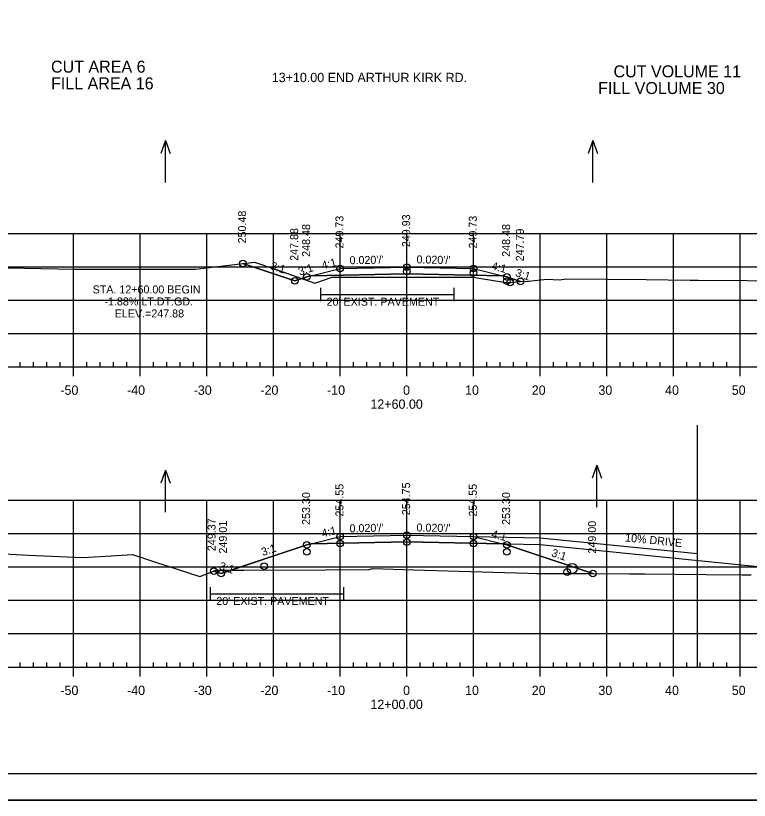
# Model space of a CAD drawing. Extents: x 1365647 to 1367999, y 387113 to 400173.
# Drawn here: x 1367696 to 1367806.1, y 387326.8 to 387444.4 of the extents above; entities that cross this region are included whole.
import ezdxf

# ---------------------------------------------------------------- set-up
doc = ezdxf.new("R2010")
doc.units = 0
for name, color, linetype in [('R_Alt Surface', 7, 'Continuous'), ('R_Axis', 7, 'Continuous'), ('R_Axis Annot', 7, 'Continuous'), ('R_Border', 7, 'Continuous'), ('R_Contours', 7, 'Continuous'), ('R_Dimension', 7, 'Continuous'), ('R_Drive', 7, 'Continuous'), ('R_Exist Surface', 7, 'Continuous'), ('R_Fin Surface', 7, 'Continuous'), ('R_Fin Surface Annot', 7, 'Continuous'), ('R_Grid', 7, 'Continuous'), ('R_No Plot', 7, 'Continuous'), ('R_Water', 7, 'Continuous'), ('R_Water Annot', 7, 'Continuous'), ('R_Xsect Elev', 7, 'Continuous'), ('R_Xsect Slope', 7, 'Continuous')]:
    doc.layers.add(name, color=color, linetype=linetype)

msp = doc.modelspace()

# ---------------------------------------------------------------- linework, layer by layer
at = {"layer": 'R_Alt Surface'}
for points in [[(1367740.33, 387405.42), (1367754.68, 387405.71), (1367769.03, 387405.42)], [(1367740.33, 387365.24), (1367754.68, 387365.53), (1367769.03, 387365.24)]]:
    msp.add_lwpolyline(points, dxfattribs=at)
at = {"layer": 'R_Axis'}
for p, q in [((1367696.68, 387391.78), (1367696.68, 387392.48)), ((1367698.68, 387391.78), (1367698.68, 387392.48)), ((1367700.68, 387391.78), (1367700.68, 387392.48)), ((1367702.68, 387391.78), (1367702.68, 387392.48)), ((1367706.68, 387391.78), (1367706.68, 387392.48)), ((1367708.68, 387391.78), (1367708.68, 387392.48)), ((1367710.68, 387391.78), (1367710.68, 387392.48)), ((1367712.68, 387391.78), (1367712.68, 387392.48)), ((1367716.68, 387391.78), (1367716.68, 387392.48)), ((1367718.68, 387391.78), (1367718.68, 387392.48)), ((1367720.68, 387391.78), (1367720.68, 387392.48)), ((1367722.68, 387391.78), (1367722.68, 387392.48)), ((1367726.68, 387391.78), (1367726.68, 387392.48)), ((1367728.68, 387391.78), (1367728.68, 387392.48)), ((1367730.68, 387391.78), (1367730.68, 387392.48)), ((1367732.68, 387391.78), (1367732.68, 387392.48)), ((1367736.68, 387391.78), (1367736.68, 387392.48)), ((1367738.68, 387391.78), (1367738.68, 387392.48)), ((1367740.68, 387391.78), (1367740.68, 387392.48)), ((1367742.68, 387391.78), (1367742.68, 387392.48)), ((1367746.68, 387391.78), (1367746.68, 387392.48)), ((1367748.68, 387391.78), (1367748.68, 387392.48)), ((1367750.68, 387391.78), (1367750.68, 387392.48)), ((1367752.68, 387391.78), (1367752.68, 387392.48)), ((1367756.68, 387391.78), (1367756.68, 387392.48)), ((1367758.68, 387391.78), (1367758.68, 387392.48)), ((1367760.68, 387391.78), (1367760.68, 387392.48)), ((1367762.68, 387391.78), (1367762.68, 387392.48)), ((1367766.68, 387391.78), (1367766.68, 387392.48)), ((1367768.68, 387391.78), (1367768.68, 387392.48)), ((1367770.68, 387391.78), (1367770.68, 387392.48)), ((1367772.68, 387391.78), (1367772.68, 387392.48)), ((1367776.68, 387391.78), (1367776.68, 387392.48)), ((1367778.68, 387391.78), (1367778.68, 387392.48)), ((1367780.68, 387391.78), (1367780.68, 387392.48)), ((1367782.68, 387391.78), (1367782.68, 387392.48)), ((1367786.68, 387391.78), (1367786.68, 387392.48)), ((1367788.68, 387391.78), (1367788.68, 387392.48)), ((1367790.68, 387391.78), (1367790.68, 387392.48)), ((1367792.68, 387391.78), (1367792.68, 387392.48)), ((1367796.68, 387391.78), (1367796.68, 387392.48)), ((1367798.68, 387391.78), (1367798.68, 387392.48)), ((1367800.68, 387391.78), (1367800.68, 387392.48)), ((1367802.68, 387391.78), (1367802.68, 387392.48)), ((1367609.68, 387391.78), (1367899.68, 387391.78)), ((1367704.68, 387390.38), (1367704.68, 387391.78)), ((1367714.68, 387390.38), (1367714.68, 387391.78)), ((1367724.68, 387390.38), (1367724.68, 387391.78)), ((1367734.68, 387390.38), (1367734.68, 387391.78)), ((1367744.68, 387390.38), (1367744.68, 387391.78)), ((1367754.68, 387390.38), (1367754.68, 387391.78)), ((1367764.68, 387390.38), (1367764.68, 387391.78)), ((1367774.68, 387390.38), (1367774.68, 387391.78)), ((1367784.68, 387390.38), (1367784.68, 387391.78)), ((1367794.68, 387390.38), (1367794.68, 387391.78)), ((1367804.68, 387390.38), (1367804.68, 387391.78)), ((1367609.68, 387346.78), (1367899.68, 387346.78)), ((1367696.68, 387346.78), (1367696.68, 387347.48)), ((1367698.68, 387346.78), (1367698.68, 387347.48)), ((1367700.68, 387346.78), (1367700.68, 387347.48)), ((1367702.68, 387346.78), (1367702.68, 387347.48)), ((1367704.68, 387345.38), (1367704.68, 387346.78)), ((1367706.68, 387346.78), (1367706.68, 387347.48)), ((1367708.68, 387346.78), (1367708.68, 387347.48)), ((1367710.68, 387346.78), (1367710.68, 387347.48)), ((1367712.68, 387346.78), (1367712.68, 387347.48)), ((1367714.68, 387345.38), (1367714.68, 387346.78)), ((1367716.68, 387346.78), (1367716.68, 387347.48)), ((1367718.68, 387346.78), (1367718.68, 387347.48)), ((1367720.68, 387346.78), (1367720.68, 387347.48)), ((1367722.68, 387346.78), (1367722.68, 387347.48)), ((1367724.68, 387345.38), (1367724.68, 387346.78)), ((1367726.68, 387346.78), (1367726.68, 387347.48)), ((1367728.68, 387346.78), (1367728.68, 387347.48)), ((1367730.68, 387346.78), (1367730.68, 387347.48)), ((1367732.68, 387346.78), (1367732.68, 387347.48)), ((1367734.68, 387345.38), (1367734.68, 387346.78)), ((1367736.68, 387346.78), (1367736.68, 387347.48)), ((1367738.68, 387346.78), (1367738.68, 387347.48)), ((1367740.68, 387346.78), (1367740.68, 387347.48)), ((1367742.68, 387346.78), (1367742.68, 387347.48)), ((1367744.68, 387345.38), (1367744.68, 387346.78)), ((1367746.68, 387346.78), (1367746.68, 387347.48)), ((1367748.68, 387346.78), (1367748.68, 387347.48)), ((1367750.68, 387346.78), (1367750.68, 387347.48)), ((1367752.68, 387346.78), (1367752.68, 387347.48)), ((1367754.68, 387345.38), (1367754.68, 387346.78)), ((1367756.68, 387346.78), (1367756.68, 387347.48)), ((1367758.68, 387346.78), (1367758.68, 387347.48)), ((1367760.68, 387346.78), (1367760.68, 387347.48)), ((1367762.68, 387346.78), (1367762.68, 387347.48)), ((1367764.68, 387345.38), (1367764.68, 387346.78)), ((1367766.68, 387346.78), (1367766.68, 387347.48)), ((1367768.68, 387346.78), (1367768.68, 387347.48)), ((1367770.68, 387346.78), (1367770.68, 387347.48)), ((1367772.68, 387346.78), (1367772.68, 387347.48)), ((1367774.68, 387345.38), (1367774.68, 387346.78)), ((1367776.68, 387346.78), (1367776.68, 387347.48)), ((1367778.68, 387346.78), (1367778.68, 387347.48)), ((1367780.68, 387346.78), (1367780.68, 387347.48)), ((1367782.68, 387346.78), (1367782.68, 387347.48)), ((1367784.68, 387345.38), (1367784.68, 387346.78)), ((1367786.68, 387346.78), (1367786.68, 387347.48)), ((1367788.68, 387346.78), (1367788.68, 387347.48)), ((1367790.68, 387346.78), (1367790.68, 387347.48)), ((1367792.68, 387346.78), (1367792.68, 387347.48)), ((1367794.68, 387345.38), (1367794.68, 387346.78)), ((1367796.68, 387346.78), (1367796.68, 387347.48)), ((1367798.68, 387346.78), (1367798.68, 387347.48)), ((1367800.68, 387346.78), (1367800.68, 387347.48)), ((1367802.68, 387346.78), (1367802.68, 387347.48)), ((1367804.68, 387345.38), (1367804.68, 387346.78))]:
    msp.add_line(p, q, dxfattribs=at)
at = {"layer": 'R_Border'}
msp.add_line((1367912.86, 387330.78), (1367596.68, 387330.78), dxfattribs=at)
at = {"layer": 'R_Contours'}
for points in [[(1367730.08, 387407.27), (1367731.83, 387407.48), (1367734.96, 387406.41), (1367738.95, 387405.02), (1367737.89, 387404.66)], [(1367738.95, 387405.02), (1367740.91, 387404.33), (1367742.48, 387404.86), (1367743.45, 387405.2), (1367759.28, 387405.19), (1367764.67, 387405.19), (1367765.52, 387405.06), (1367767.7, 387404.71), (1367769.57, 387404.42), (1367769.99, 387404.43), (1367771.62, 387404.57), (1367771.74, 387404.58), (1367769.68, 387405.26), (1367769.03, 387405.42), (1367754.68, 387405.71), (1367740.33, 387405.42), (1367739.68, 387405.26)], [(1367728.3, 387361.29), (1367730.22, 387361.3), (1367742.48, 387361.37), (1367749.05, 387361.38), (1367749.59, 387361.55), (1367755.72, 387361.35), (1367757.37, 387361.3), (1367772.86, 387360.87), (1367774.08, 387360.82), (1367774.94, 387360.81), (1367779.85, 387360.8), (1367782.57, 387360.79), (1367781.37, 387361.18), (1367769.68, 387365.08), (1367769.03, 387365.24), (1367754.68, 387365.53), (1367740.33, 387365.24), (1367739.68, 387365.08)], [(1367725.74, 387361.15), (1367725.82, 387361.18), (1367726.06, 387361.28), (1367728.3, 387361.29), (1367726.82, 387360.79)]]:
    msp.add_lwpolyline(points, close=True, dxfattribs=at)
at = {"layer": 'R_Dimension'}
msp.add_circle((1367779.47, 387361.55), 0.75, dxfattribs=at)
at = {"layer": 'R_Drive'}
for p, q in [((1367764.68, 387366.33), (1367774.68, 387366.13)), ((1367774.68, 387366.13), (1367798.28, 387363.77))]:
    msp.add_line(p, q, dxfattribs=at)
at = {"layer": 'R_Exist Surface'}
for points in [[(1367687.39, 387406.78), (1367704.79, 387406.39), (1367722.45, 387406.42), (1367722.98, 387406.42), (1367723.39, 387406.46), (1367731.83, 387407.48), (1367734.96, 387406.41), (1367740.91, 387404.33), (1367742.48, 387404.86), (1367743.45, 387405.2), (1367759.28, 387405.19), (1367764.67, 387405.19), (1367765.52, 387405.06), (1367767.7, 387404.71), (1367769.57, 387404.42), (1367769.99, 387404.43), (1367771.62, 387404.57), (1367772.93, 387404.59), (1367775.68, 387404.92), (1367777.58, 387404.83), (1367778.66, 387404.98), (1367790.56, 387404.84), (1367797.18, 387404.75), (1367798.4, 387404.75), (1367805.73, 387404.71), (1367816.54, 387404.66)], [(1367680.44, 387364.48), (1367697.92, 387363.55), (1367706.05, 387363.21), (1367709.54, 387363.38), (1367713.56, 387363.62), (1367716.82, 387362.53), (1367723.63, 387360.35), (1367725.82, 387361.18), (1367726.06, 387361.28), (1367730.22, 387361.3), (1367742.48, 387361.37), (1367749.05, 387361.38), (1367749.59, 387361.55), (1367749.6, 387361.55), (1367755.72, 387361.35), (1367757.37, 387361.3), (1367772.86, 387360.87), (1367774.08, 387360.82), (1367774.94, 387360.81), (1367779.85, 387360.8), (1367788.09, 387360.76), (1367790.36, 387360.73), (1367799.55, 387360.67), (1367804.97, 387360.59), (1367806.35, 387360.61)]]:
    msp.add_lwpolyline(points, dxfattribs=at)
at = {"layer": 'R_Fin Surface'}
for points in [[(1367730.08, 387407.27), (1367737.89, 387404.66), (1367739.68, 387405.26), (1367740.33, 387405.42), (1367744.68, 387406.51), (1367754.68, 387406.71), (1367764.68, 387406.51), (1367769.03, 387405.42), (1367769.68, 387405.26), (1367771.74, 387404.58)], [(1367725.74, 387361.15), (1367726.82, 387360.79), (1367739.68, 387365.08), (1367740.33, 387365.24), (1367744.68, 387366.33), (1367754.68, 387366.53), (1367764.68, 387366.33), (1367769.03, 387365.24), (1367769.68, 387365.08), (1367781.37, 387361.18), (1367782.57, 387360.79)]]:
    msp.add_lwpolyline(points, dxfattribs=at)
at = {"layer": 'R_Grid'}
for p, q in [((1367609.68, 387411.78), (1367899.68, 387411.78)), ((1367704.68, 387391.78), (1367704.68, 387411.78)), ((1367714.68, 387391.78), (1367714.68, 387411.78)), ((1367724.68, 387391.78), (1367724.68, 387411.78)), ((1367734.68, 387391.78), (1367734.68, 387411.78)), ((1367744.68, 387391.78), (1367744.68, 387411.78)), ((1367754.68, 387391.78), (1367754.68, 387411.78)), ((1367764.68, 387391.78), (1367764.68, 387411.78)), ((1367774.68, 387391.78), (1367774.68, 387411.78)), ((1367784.68, 387391.78), (1367784.68, 387411.78)), ((1367794.68, 387391.78), (1367794.68, 387411.78)), ((1367804.68, 387391.78), (1367804.68, 387411.78)), ((1367609.68, 387406.78), (1367899.68, 387406.78)), ((1367609.68, 387401.78), (1367899.68, 387401.78)), ((1367609.68, 387396.78), (1367899.68, 387396.78)), ((1367609.68, 387391.78), (1367899.68, 387391.78)), ((1367609.68, 387371.78), (1367899.68, 387371.78)), ((1367609.68, 387371.78), (1367899.68, 387371.78)), ((1367704.68, 387346.78), (1367704.68, 387371.78)), ((1367704.68, 387346.78), (1367704.68, 387371.78)), ((1367714.68, 387346.78), (1367714.68, 387371.78)), ((1367714.68, 387346.78), (1367714.68, 387371.78)), ((1367724.68, 387346.78), (1367724.68, 387371.78)), ((1367724.68, 387346.78), (1367724.68, 387371.78)), ((1367734.68, 387346.78), (1367734.68, 387371.78)), ((1367734.68, 387346.78), (1367734.68, 387371.78)), ((1367744.68, 387346.78), (1367744.68, 387371.78)), ((1367744.68, 387346.78), (1367744.68, 387371.78)), ((1367754.68, 387346.78), (1367754.68, 387371.78)), ((1367754.68, 387346.78), (1367754.68, 387371.78)), ((1367764.68, 387346.78), (1367764.68, 387371.78)), ((1367764.68, 387346.78), (1367764.68, 387371.78)), ((1367774.68, 387346.78), (1367774.68, 387371.78)), ((1367774.68, 387346.78), (1367774.68, 387371.78)), ((1367784.68, 387346.78), (1367784.68, 387371.78)), ((1367784.68, 387346.78), (1367784.68, 387371.78)), ((1367794.68, 387346.78), (1367794.68, 387371.78)), ((1367794.68, 387346.78), (1367794.68, 387371.78)), ((1367804.68, 387346.78), (1367804.68, 387371.78)), ((1367804.68, 387346.78), (1367804.68, 387371.78)), ((1367609.68, 387366.78), (1367899.68, 387366.78)), ((1367609.68, 387366.78), (1367899.68, 387366.78)), ((1367609.68, 387361.78), (1367899.68, 387361.78)), ((1367609.68, 387361.78), (1367899.68, 387361.78)), ((1367609.68, 387356.78), (1367899.68, 387356.78)), ((1367609.68, 387356.78), (1367899.68, 387356.78)), ((1367609.68, 387351.78), (1367899.68, 387351.78)), ((1367609.68, 387351.78), (1367899.68, 387351.78)), ((1367609.68, 387346.78), (1367899.68, 387346.78)), ((1367609.68, 387346.78), (1367899.68, 387346.78))]:
    msp.add_line(p, q, dxfattribs=at)
at = {"layer": 'R_No Plot'}
for p, q in [((1367774.68, 387365.08), (1367764.68, 387365.28)), ((1367818.2, 387360.72), (1367774.68, 387365.08)), ((1367584.28, 387326.81), (1367917.62, 387326.81))]:
    msp.add_line(p, q, dxfattribs=at)
msp.add_lwpolyline([(1367584.28, 387540.14), (1367917.62, 387540.14), (1367917.62, 387326.8), (1367584.28, 387326.8)], close=True, dxfattribs=at)
msp.add_lwpolyline([(1367794.68, 387346.78), (1367798.28, 387346.78), (1367798.28, 387383.05)], dxfattribs=at)
for centre in [(1367730.08, 387407.27), (1367744.68, 387406.51), (1367754.68, 387406.71), (1367754.68, 387406.05), (1367754.68, 387406.05), (1367764.68, 387406.51), (1367739.68, 387405.26), (1367764.68, 387405.85), (1367764.68, 387405.85), (1367769.68, 387405.26), (1367737.89, 387404.66), (1367769.68, 387404.6), (1367770.2, 387404.42), (1367770.2, 387404.42), (1367771.74, 387404.58), (1367771.74, 387404.58), (1367744.68, 387366.33), (1367754.68, 387366.53), (1367764.68, 387366.33), (1367739.68, 387365.08), (1367744.68, 387365.28), (1367744.68, 387365.28), (1367754.68, 387365.48), (1367754.68, 387365.48), (1367764.68, 387365.28), (1367764.68, 387365.28), (1367769.68, 387365.08), (1367739.68, 387364.03), (1367769.68, 387364.03), (1367733.3, 387361.9), (1367733.3, 387361.9), (1367725.74, 387361.15), (1367726.82, 387360.79), (1367778.73, 387361.01), (1367778.73, 387361.01), (1367782.57, 387360.79), (1367782.57, 387360.79)]:
    msp.add_circle(centre, 0.5, dxfattribs=at)
at = {"layer": 'R_Water'}
for p, q in [((1367741.74, 387403.62), (1367741.74, 387401.62)), ((1367761.74, 387403.62), (1367761.74, 387401.62)), ((1367741.74, 387402.62), (1367761.74, 387402.62)), ((1367725.19, 387358.77), (1367725.19, 387356.77)), ((1367745.19, 387358.77), (1367745.19, 387356.77)), ((1367725.19, 387357.77), (1367745.19, 387357.77))]:
    msp.add_line(p, q, dxfattribs=at)
at = {"layer": 'R_Water Annot'}
for p, q in [((1367718.47, 387425.69), (1367717.77, 387423.77)), ((1367718.47, 387419.41), (1367718.47, 387425.69)), ((1367718.47, 387425.69), (1367719.17, 387423.77)), ((1367782.57, 387425.69), (1367781.87, 387423.77)), ((1367782.57, 387419.41), (1367782.57, 387425.69)), ((1367782.57, 387425.69), (1367783.27, 387423.77)), ((1367718.47, 387376.27), (1367717.77, 387374.35)), ((1367718.47, 387369.99), (1367718.47, 387376.27)), ((1367718.47, 387376.27), (1367719.17, 387374.35)), ((1367783.21, 387377.02), (1367782.51, 387375.09)), ((1367783.21, 387370.73), (1367783.21, 387377.02)), ((1367783.21, 387377.02), (1367783.91, 387375.09))]:
    msp.add_line(p, q, dxfattribs=at)

# ---------------------------------------------------------------- texts
at = {"layer": 'R_Axis Annot'}
for s, height, p in [('CUT AREA 6', 1.8, (1367701.32, 387435.86)), ('CUT VOLUME 11', 1.8, (1367785.69, 387435.16)), ('FILL AREA 16', 1.8, (1367701.32, 387433.36)), ('13+10.00 END ARTHUR KIRK RD.', 1.4, (1367734.43, 387434.44)), ('FILL VOLUME 30', 1.8, (1367783.38, 387432.66)), ('-50', 1.4, (1367702.72, 387387.58)), ('-40', 1.4, (1367712.72, 387387.58)), ('-30', 1.4, (1367722.72, 387387.58)), ('-20', 1.4, (1367732.72, 387387.58)), ('-10', 1.4, (1367742.72, 387387.58)), ('0', 1.4, (1367754.12, 387387.58)), ('10', 1.4, (1367763.42, 387387.58)), ('20', 1.4, (1367773.42, 387387.58)), ('30', 1.4, (1367783.42, 387387.58)), ('40', 1.4, (1367793.42, 387387.58)), ('50', 1.4, (1367803.42, 387387.58)), ('12+60.00', 1.4, (1367749.22, 387385.48)), ('-50', 1.4, (1367702.72, 387342.58)), ('-40', 1.4, (1367712.72, 387342.58)), ('-30', 1.4, (1367722.72, 387342.58)), ('-20', 1.4, (1367732.72, 387342.58)), ('-10', 1.4, (1367742.72, 387342.58)), ('0', 1.4, (1367754.12, 387342.58)), ('10', 1.4, (1367763.42, 387342.58)), ('20', 1.4, (1367773.42, 387342.58)), ('30', 1.4, (1367783.42, 387342.58)), ('40', 1.4, (1367793.42, 387342.58)), ('50', 1.4, (1367803.42, 387342.58)), ('12+00.00', 1.4, (1367749.22, 387340.48))]:
    msp.add_text(s, height=height, dxfattribs=at).set_placement(p)
at = {"layer": 'R_Fin Surface Annot'}
msp.add_text('10% DRIVE', height=1.2, rotation=354.2856, dxfattribs=at).set_placement((1367787.39, 387365.61))
at = {"layer": 'R_No Plot'}
for p in [(1367751.58, 387405.74), (1367759.15, 387406.02), (1367764.28, 387405.26), (1367768.13, 387404.11), (1367771.58, 387404.52), (1367775.64, 387404.87), (1367780.98, 387405.04), (1367802.24, 387404.65), (1367701.72, 387362.91), (1367734.53, 387361.91), (1367742.01, 387361.86), (1367725.81, 387361.19), (1367727.65, 387361.61), (1367747.31, 387361.68), (1367774.51, 387361.04), (1367804.93, 387360.54)]:
    msp.add_text('+', height=0.1, dxfattribs=at).set_placement(p)
at = {"layer": 'R_Water'}
for s, p in [('STA. 12+60.00 BEGIN ', (1367707.56, 387402.77)), ('-1.88% LT.DT.GD.', (1367709.33, 387400.97)), ("20' EXIST. PAVEMENT", (1367742.66, 387400.93)), ('ELEV.=247.88', (1367710.88, 387399.17)), ("20' EXIST. PAVEMENT", (1367726.11, 387356.08))]:
    msp.add_text(s, height=1.2, dxfattribs=at).set_placement(p)
at = {"layer": 'R_Xsect Elev'}
for s, p in [('250.48', (1367730.58, 387410.27)), ('249.73', (1367745.18, 387409.51)), ('249.93', (1367755.18, 387409.71)), ('249.73', (1367765.18, 387409.51)), ('247.88', (1367738.39, 387407.66)), ('248.48', (1367740.18, 387408.26)), ('248.48', (1367770.18, 387408.26)), ('247.79', (1367772.24, 387407.58)), ('254.55', (1367745.18, 387369.33)), ('254.75', (1367755.18, 387369.53)), ('254.55', (1367765.18, 387369.33)), ('253.30', (1367740.18, 387368.08)), ('253.30', (1367770.18, 387368.08)), ('249.37', (1367726, 387364.15)), ('249.01', (1367727.7, 387363.79)), ('249.00', (1367783.07, 387363.79))]:
    msp.add_text(s, height=1.2, rotation=90, dxfattribs=at).set_placement(p)
at = {"layer": 'R_Xsect Slope'}
for s, rotation, p in [('4:1', 14.0362, (1367742.06, 387406.37)), ("0.020'/'", 1.1458, (1367746.11, 387407.14)), ("0.020'/'", 358.8542, (1367756.13, 387407.28)), ('3:1', 341.5651, (1367734.14, 387406.44)), ('3:1', 18.4349, (1367738.63, 387405.44)), ('4:1', 345.9638, (1367767.3, 387406.37)), ('3:1', 341.5651, (1367770.87, 387405.39)), ('4:1', 14.0362, (1367742.06, 387366.19)), ("0.020'/'", 1.1458, (1367746.11, 387366.96)), ("0.020'/'", 358.8542, (1367756.13, 387367.1)), ('4:1', 345.9638, (1367767.3, 387366.19)), ('3:1', 18.4349, (1367733.09, 387363.41)), ('3:1', 341.5651, (1367776.28, 387363.41)), ('3:1', 341.5651, (1367726.44, 387361.45))]:
    msp.add_text(s, height=1.2, rotation=rotation, dxfattribs=at).set_placement(p)

doc.saveas('drawing.dxf')
